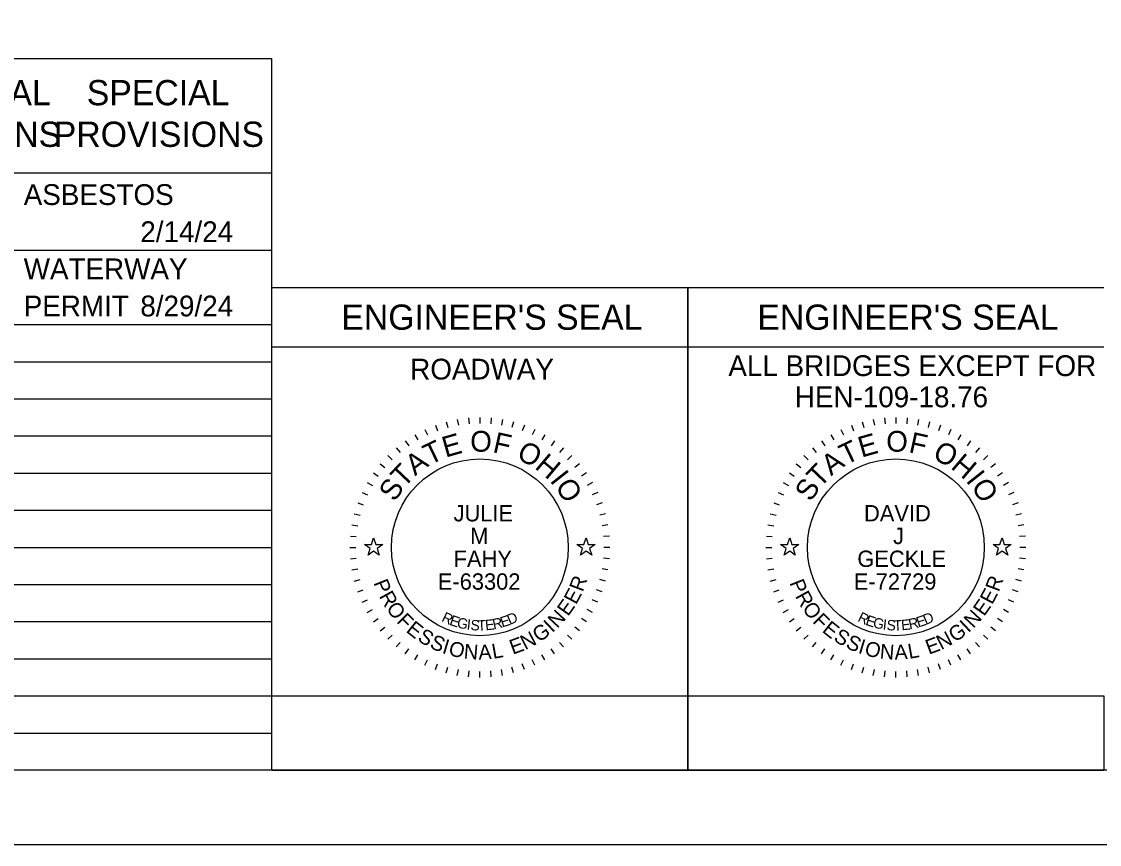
# Model space of a CAD drawing. Extents: x -6.2 to 37.4, y 0.2 to 22.2.
# Drawn here: x 21.5 to 28.75, y 0.21 to 5.75 of the extents above; entities that cross this region are included whole.
import ezdxf

# ---------------------------------------------------------------- set-up
doc = ezdxf.new("R2010")
doc.units = 0
for name, color, linetype in [('Default', 7, 'Continuous'), ('SH_Border', 7, 'Continuous'), ('SH_Cut_Line', 7, 'Continuous'), ('SH_Data', 7, 'Continuous'), ('SH_Text', 7, 'Continuous')]:
    doc.layers.add(name, color=color, linetype=linetype)

msp = doc.modelspace()

# ---------------------------------------------------------------- linework, layer by layer
at = {"layer": 'Default'}
for points in [[(23.8045, 2.2274), (23.8514, 2.2274), (23.8659, 2.272), (23.8804, 2.2274), (23.9272, 2.2274), (23.8893, 2.1998), (23.9038, 2.1552), (23.8659, 2.1828), (23.8279, 2.1552), (23.8424, 2.1998)], [(25.2345, 2.2274), (25.2814, 2.2274), (25.2959, 2.272), (25.3104, 2.2274), (25.3572, 2.2274), (25.3193, 2.1998), (25.3338, 2.1552), (25.2959, 2.1828), (25.2579, 2.1552), (25.2724, 2.1998)], [(26.6045, 2.2274), (26.6514, 2.2274), (26.6659, 2.272), (26.6804, 2.2274), (26.7272, 2.2274), (26.6893, 2.1998), (26.7038, 2.1552), (26.6659, 2.1828), (26.6279, 2.1552), (26.6424, 2.1998)], [(28.0345, 2.2274), (28.0814, 2.2274), (28.0959, 2.272), (28.1104, 2.2274), (28.1572, 2.2274), (28.1193, 2.1998), (28.1338, 2.1552), (28.0959, 2.1828), (28.0579, 2.1552), (28.0724, 2.1998)]]:
    msp.add_lwpolyline(points, close=True, dxfattribs=at)
at = {"layer": 'SH_Border'}
msp.add_lwpolyline([(1.0809, 21.7074), (33.0809, 21.7074), (33.0809, 0.7074), (1.0809, 0.7074)], close=True, dxfattribs=at)
at = {"layer": 'SH_Cut_Line'}
msp.add_lwpolyline([(-0.4191, 0.2074), (33.5809, 0.2074), (33.5809, 22.2074), (-0.4191, 22.2074)], close=True, dxfattribs=at)
at = {"layer": 'SH_Data'}
for p, q in [((9.7309, 5.4992), (23.1809, 5.4992)), ((23.1809, 0.7074), (23.1809, 5.4992)), ((9.7309, 4.7283), (23.1809, 4.7283)), ((9.7309, 4.2074), (23.1809, 4.2074)), ((23.1809, 0.7074), (23.1809, 3.9574)), ((23.1809, 3.9574), (25.9809, 3.9574)), ((25.9809, 3.9574), (25.9809, 0.7074)), ((25.9809, 0.7074), (25.9809, 3.9574)), ((25.9809, 3.9574), (28.7809, 3.9574)), ((9.7309, 3.7074), (23.1809, 3.7074)), ((23.1809, 3.5574), (25.9809, 3.5574)), ((25.9809, 3.5574), (28.7809, 3.5574)), ((9.7309, 3.4574), (23.1809, 3.4574)), ((9.7309, 3.2074), (23.1809, 3.2074)), ((24.3544, 3.0526), (24.3647, 3.014)), ((24.4289, 3.0691), (24.4359, 3.0297)), ((24.5046, 3.0791), (24.5081, 3.0392)), ((24.5809, 3.0824), (24.5809, 3.0424)), ((24.6571, 3.0791), (24.6536, 3.0392)), ((24.7328, 3.0691), (24.7259, 3.0297)), ((24.8073, 3.0526), (24.797, 3.014)), ((27.1544, 3.0526), (27.1647, 3.014)), ((27.2289, 3.0691), (27.2359, 3.0297)), ((27.3046, 3.0791), (27.3081, 3.0392)), ((27.3809, 3.0824), (27.3809, 3.0424)), ((27.4571, 3.0791), (27.4536, 3.0392)), ((27.5328, 3.0691), (27.5259, 3.0297)), ((27.6073, 3.0526), (27.597, 3.014)), ((24.2111, 3.0004), (24.228, 2.9642)), ((24.2816, 3.0297), (24.2953, 2.9921)), ((24.8801, 3.0297), (24.8664, 2.9921)), ((24.9507, 3.0004), (24.9337, 2.9642)), ((27.0111, 3.0004), (27.028, 2.9642)), ((27.0816, 3.0297), (27.0953, 2.9921)), ((27.6801, 3.0297), (27.6664, 2.9921)), ((27.7507, 3.0004), (27.7337, 2.9642)), ((9.7309, 2.9574), (23.1809, 2.9574)), ((24.079, 2.9242), (24.1019, 2.8914)), ((24.1434, 2.9652), (24.1634, 2.9306)), ((25.0184, 2.9652), (24.9984, 2.9306)), ((25.0827, 2.9242), (25.0598, 2.8914)), ((26.879, 2.9242), (26.9019, 2.8914)), ((26.9434, 2.9652), (26.9634, 2.9306)), ((27.8184, 2.9652), (27.7984, 2.9306)), ((27.8827, 2.9242), (27.8598, 2.8914)), ((24.0184, 2.8777), (24.0441, 2.8471)), ((25.1433, 2.8777), (25.1176, 2.8471)), ((26.8184, 2.8777), (26.8441, 2.8471)), ((27.9433, 2.8777), (27.9176, 2.8471)), ((23.9106, 2.7699), (23.9412, 2.7441)), ((23.9621, 2.8261), (23.9904, 2.7979)), ((25.1996, 2.8261), (25.1713, 2.7979)), ((25.2512, 2.7699), (25.2205, 2.7441)), ((26.7106, 2.7699), (26.7412, 2.7441)), ((26.7621, 2.8261), (26.7904, 2.7979)), ((27.9996, 2.8261), (27.9713, 2.7979)), ((28.0512, 2.7699), (28.0205, 2.7441)), ((9.7309, 2.7074), (23.1809, 2.7074)), ((23.8641, 2.7093), (23.8969, 2.6864)), ((25.2976, 2.7093), (25.2649, 2.6864)), ((26.6641, 2.7093), (26.6969, 2.6864)), ((28.0976, 2.7093), (28.0649, 2.6864)), ((23.8231, 2.6449), (23.8577, 2.6249)), ((25.3386, 2.6449), (25.304, 2.6249)), ((26.6231, 2.6449), (26.6577, 2.6249)), ((28.1386, 2.6449), (28.104, 2.6249)), ((23.7878, 2.5772), (23.8241, 2.5603)), ((25.3739, 2.5772), (25.3376, 2.5603)), ((26.5878, 2.5772), (26.6241, 2.5603)), ((28.1739, 2.5772), (28.1376, 2.5603)), ((23.7586, 2.5067), (23.7962, 2.493)), ((25.4031, 2.5067), (25.3655, 2.493)), ((26.5586, 2.5067), (26.5962, 2.493)), ((28.2031, 2.5067), (28.1655, 2.493)), ((9.7309, 2.4574), (23.1809, 2.4574)), ((23.7357, 2.4339), (23.7743, 2.4235)), ((25.426, 2.4339), (25.3874, 2.4235)), ((26.5357, 2.4339), (26.5743, 2.4235)), ((28.226, 2.4339), (28.1874, 2.4235)), ((23.7192, 2.3594), (23.7585, 2.3524)), ((25.4426, 2.3594), (25.4032, 2.3524)), ((26.5192, 2.3594), (26.5585, 2.3524)), ((28.2426, 2.3594), (28.2032, 2.3524)), ((23.7092, 2.2837), (23.749, 2.2802)), ((25.4525, 2.2837), (25.4127, 2.2802)), ((26.5092, 2.2837), (26.549, 2.2802)), ((28.2525, 2.2837), (28.2127, 2.2802)), ((9.7309, 2.2074), (23.1809, 2.2074)), ((23.7059, 2.2074), (23.7459, 2.2074)), ((25.4559, 2.2074), (25.4159, 2.2074)), ((26.5059, 2.2074), (26.5459, 2.2074)), ((28.2559, 2.2074), (28.2159, 2.2074)), ((23.7092, 2.1312), (23.749, 2.1346)), ((25.4525, 2.1312), (25.4127, 2.1346)), ((26.5092, 2.1312), (26.549, 2.1346)), ((28.2525, 2.1312), (28.2127, 2.1346)), ((23.7192, 2.0555), (23.7585, 2.0624)), ((25.4426, 2.0555), (25.4032, 2.0624)), ((26.5192, 2.0555), (26.5585, 2.0624)), ((28.2426, 2.0555), (28.2032, 2.0624)), ((23.7357, 1.981), (23.7743, 1.9913)), ((25.426, 1.981), (25.3874, 1.9913)), ((26.5357, 1.981), (26.5743, 1.9913)), ((28.226, 1.981), (28.1874, 1.9913)), ((9.7309, 1.9574), (23.1809, 1.9574)), ((23.7586, 1.9082), (23.7962, 1.9218)), ((25.4031, 1.9082), (25.3655, 1.9218)), ((26.5586, 1.9082), (26.5962, 1.9218)), ((28.2031, 1.9082), (28.1655, 1.9218)), ((23.7878, 1.8376), (23.8241, 1.8545)), ((25.3739, 1.8376), (25.3376, 1.8545)), ((26.5878, 1.8376), (26.6241, 1.8545)), ((28.1739, 1.8376), (28.1376, 1.8545)), ((23.8231, 1.7699), (23.8577, 1.7899)), ((25.3386, 1.7699), (25.304, 1.7899)), ((26.6231, 1.7699), (26.6577, 1.7899)), ((28.1386, 1.7699), (28.104, 1.7899)), ((9.7309, 1.7074), (23.1809, 1.7074)), ((23.8641, 1.7055), (23.8969, 1.7285)), ((23.9106, 1.645), (23.9412, 1.6707)), ((25.2512, 1.645), (25.2205, 1.6707)), ((25.2976, 1.7055), (25.2649, 1.7285)), ((26.6641, 1.7055), (26.6969, 1.7285)), ((26.7106, 1.645), (26.7412, 1.6707)), ((28.0512, 1.645), (28.0205, 1.6707)), ((28.0976, 1.7055), (28.0649, 1.7285)), ((23.9621, 1.5887), (23.9904, 1.617)), ((25.1996, 1.5887), (25.1713, 1.617)), ((26.7621, 1.5887), (26.7904, 1.617)), ((27.9996, 1.5887), (27.9713, 1.617)), ((24.0184, 1.5371), (24.0441, 1.5678)), ((25.1433, 1.5371), (25.1176, 1.5678)), ((26.8184, 1.5371), (26.8441, 1.5678)), ((27.9433, 1.5371), (27.9176, 1.5678)), ((9.7309, 1.4574), (23.1809, 1.4574)), ((24.079, 1.4907), (24.1019, 1.5234)), ((24.1434, 1.4496), (24.1634, 1.4843)), ((25.0184, 1.4496), (24.9984, 1.4843)), ((25.0827, 1.4907), (25.0598, 1.5234)), ((26.879, 1.4907), (26.9019, 1.5234)), ((26.9434, 1.4496), (26.9634, 1.4843)), ((27.8184, 1.4496), (27.7984, 1.4843)), ((27.8827, 1.4907), (27.8598, 1.5234)), ((24.2111, 1.4144), (24.228, 1.4507)), ((24.2816, 1.3852), (24.2953, 1.4228)), ((24.3544, 1.3622), (24.3647, 1.4009)), ((24.4289, 1.3457), (24.4359, 1.3851)), ((24.7328, 1.3457), (24.7259, 1.3851)), ((24.8073, 1.3622), (24.797, 1.4009)), ((24.8801, 1.3852), (24.8664, 1.4228)), ((24.9507, 1.4144), (24.9337, 1.4507)), ((27.0111, 1.4144), (27.028, 1.4507)), ((27.0816, 1.3852), (27.0953, 1.4228)), ((27.1544, 1.3622), (27.1647, 1.4009)), ((27.2289, 1.3457), (27.2359, 1.3851)), ((27.5328, 1.3457), (27.5259, 1.3851)), ((27.6073, 1.3622), (27.597, 1.4009)), ((27.6801, 1.3852), (27.6664, 1.4228)), ((27.7507, 1.4144), (27.7337, 1.4507)), ((24.5046, 1.3357), (24.5081, 1.3756)), ((24.5809, 1.3324), (24.5809, 1.3724)), ((24.6571, 1.3357), (24.6536, 1.3756)), ((27.3046, 1.3357), (27.3081, 1.3756)), ((27.3809, 1.3324), (27.3809, 1.3724)), ((27.4571, 1.3357), (27.4536, 1.3756)), ((9.7309, 1.2074), (23.1809, 1.2074)), ((9.7309, 0.9574), (23.1809, 0.9574)), ((23.1809, 0.7074), (25.9809, 0.7074)), ((25.9809, 0.7074), (28.7809, 0.7074))]:
    msp.add_line(p, q, dxfattribs=at)
for points in [[(23.1809, 0.7074), (23.1809, 1.2074), (25.9809, 1.2074), (25.9809, 0.7074)], [(25.9809, 0.7074), (25.9809, 1.2074), (28.7809, 1.2074), (28.7809, 0.7074)]]:
    msp.add_lwpolyline(points, close=True, dxfattribs=at)
for centre in [(24.5809, 2.2074), (27.3809, 2.2074)]:
    msp.add_circle(centre, 0.595, dxfattribs=at)

# ---------------------------------------------------------------- texts
for s, height, p in [("ENGINEER'S SEAL", 0.17, (23.6484, 3.6724)), ("ENGINEER'S SEAL", 0.17, (26.4484, 3.6724)), ('ALL BRIDGES EXCEPT FOR', 0.14, (26.2532, 3.3606)), ('ROADWAY', 0.14, (24.112, 3.3374)), ('HEN-109-18.76', 0.14, (26.7004, 3.1506)), ('JULIE', 0.11, (24.4038, 2.3823)), ('DAVID', 0.11, (27.1662, 2.3823)), ('M', 0.11, (24.5156, 2.2291)), ('J', 0.11, (27.3617, 2.2291)), ('FAHY', 0.11, (24.4043, 2.0758)), ('GECKLE', 0.11, (27.1212, 2.0758)), ('E-63302', 0.11, (24.298, 1.9225)), ('E-72729', 0.11, (27.0974, 1.9225))]:
    msp.add_text(s, height=height, dxfattribs=at).set_placement(p)
for s, height, rotation, p in [('E', 0.14, 15.75706, (24.3493, 2.8112)), ('O', 0.14, 359.78119, (24.5156, 2.8517)), ('F', 0.14, 347.43619, (24.6619, 2.8492)), ('E', 0.14, 15.75706, (27.1493, 2.8112)), ('O', 0.14, 359.78119, (27.3156, 2.8517)), ('F', 0.14, 347.43619, (27.4619, 2.8492)), ('T', 0.14, 25.71674, (24.2425, 2.7593)), ('O', 0.14, 332.25863, (24.8207, 2.8089)), ('T', 0.14, 25.71674, (27.0425, 2.7593)), ('O', 0.14, 332.25863, (27.6207, 2.8089)), ('A', 0.14, 36.47472, (24.1443, 2.6855)), ('H', 0.14, 319.91363, (24.944, 2.7435)), ('A', 0.14, 36.47472, (26.9443, 2.6855)), ('H', 0.14, 319.91363, (27.744, 2.7435)), ('T', 0.14, 46.4344, (24.0692, 2.6039)), ('T', 0.14, 46.4344, (26.8692, 2.6039)), ('I', 0.14, 308.36695, (25.0473, 2.6557)), ('I', 0.14, 308.36695, (27.8473, 2.6557)), ('S', 0.14, 57.19238, (24.009, 2.5088)), ('O', 0.14, 303.14906, (25.083, 2.6163)), ('S', 0.14, 57.19238, (26.809, 2.5088)), ('O', 0.14, 303.14906, (27.883, 2.6163)), ('P', 0.1, 291.49398, (23.8631, 1.9695)), ('R', 0.1, 69.23216, (25.2728, 1.9028)), ('P', 0.1, 291.49398, (26.6631, 1.9695)), ('R', 0.1, 69.23216, (28.0728, 1.9028)), ('R', 0.1, 298.73106, (23.8998, 1.8791)), ('E', 0.1, 61.99508, (25.2285, 1.8173)), ('R', 0.1, 298.73106, (26.6998, 1.8791)), ('E', 0.1, 61.99508, (28.0285, 1.8173)), ('O', 0.1, 306.46664, (23.9463, 1.7957)), ('E', 0.1, 54.75801, (25.1742, 1.7388)), ('O', 0.1, 306.46664, (26.7463, 1.7957)), ('E', 0.1, 54.75801, (27.9742, 1.7388)), ('F', 0.1, 314.7068, (24.0152, 1.7057)), ('R', 0.07, 334.48695, (24.3184, 1.7125)), ('E', 0.07, 341.03996, (24.3715, 1.6875)), ('E', 0.07, 17.68363, (24.7307, 1.6676)), ('D', 0.07, 23.30524, (24.7819, 1.6844)), ('N', 0.1, 47.02243, (25.1011, 1.6582)), ('F', 0.1, 314.7068, (26.8152, 1.7057)), ('R', 0.07, 334.48695, (27.1184, 1.7125)), ('E', 0.07, 341.03996, (27.1715, 1.6875)), ('E', 0.07, 17.68363, (27.5307, 1.6676)), ('D', 0.07, 23.30524, (27.5819, 1.6844)), ('N', 0.1, 47.02243, (27.9011, 1.6582)), ('E', 0.1, 321.43929, (24.0787, 1.6422)), ('G', 0.07, 347.47515, (24.4223, 1.6692)), ('I', 0.07, 353.78581, (24.4899, 1.6542)), ('S', 0.07, 356.89262, (24.5166, 1.6503)), ('T', 0.07, 3.00609, (24.5666, 1.6461)), ('E', 0.07, 6.01169, (24.6198, 1.6486)), ('R', 0.07, 11.91844, (24.6734, 1.6548)), ('G', 0.1, 35.04687, (24.9789, 1.5644)), ('I', 0.1, 43.28703, (25.0677, 1.6288)), ('E', 0.1, 321.43929, (26.8787, 1.6422)), ('G', 0.07, 347.47515, (27.2223, 1.6692)), ('I', 0.07, 353.78581, (27.2899, 1.6542)), ('S', 0.07, 356.89262, (27.3166, 1.6503)), ('T', 0.07, 3.00609, (27.3666, 1.6461)), ('E', 0.07, 6.01169, (27.4198, 1.6486)), ('R', 0.07, 11.91844, (27.4734, 1.6548)), ('G', 0.1, 35.04687, (27.7789, 1.5644)), ('I', 0.1, 43.28703, (27.8677, 1.6288)), ('S', 0.1, 328.67637, (24.1552, 1.5827)), ('S', 0.1, 335.91345, (24.2373, 1.534)), ('E', 0.1, 20.07421, (24.8021, 1.4844)), ('N', 0.1, 27.31129, (24.8853, 1.5149)), ('S', 0.1, 328.67637, (26.9552, 1.5827)), ('S', 0.1, 335.91345, (27.0373, 1.534)), ('E', 0.1, 20.07421, (27.6021, 1.4844)), ('N', 0.1, 27.31129, (27.6853, 1.5149)), ('I', 0.1, 343.15053, (24.3215, 1.4971)), ('O', 0.1, 346.88592, (24.3647, 1.4826)), ('N', 0.1, 355.12608, (24.4697, 1.4592)), ('A', 0.1, 2.86166, (24.5731, 1.4511)), ('L', 0.1, 10.09874, (24.6703, 1.4565)), ('I', 0.1, 343.15053, (27.1215, 1.4971)), ('O', 0.1, 346.88592, (27.1647, 1.4826)), ('N', 0.1, 355.12608, (27.2697, 1.4592)), ('A', 0.1, 2.86166, (27.3731, 1.4511)), ('L', 0.1, 10.09874, (27.4703, 1.4565))]:
    msp.add_text(s, height=height, rotation=rotation, dxfattribs=at).set_placement(p)
at = {"layer": 'SH_Text'}
for s, height, p in [('SUPPLEMENTAL', 0.17, (19.8734, 5.1838)), ('SPECIAL', 0.17, (21.9351, 5.1838)), ('SPECIFICATIONS', 0.17, (19.8679, 4.9038)), ('PROVISIONS', 0.17, (21.7132, 4.9038)), ('ASBESTOS', 0.14, (21.5109, 4.5124)), ('2/14/24', 0.14, (22.2957, 4.2624)), ('WATERWAY', 0.14, (21.5109, 4.0124)), ('PERMIT', 0.14, (21.5109, 3.7624)), ('8/29/24', 0.14, (22.2957, 3.7624))]:
    msp.add_text(s, height=height, dxfattribs=at).set_placement(p)

doc.saveas('drawing.dxf')
